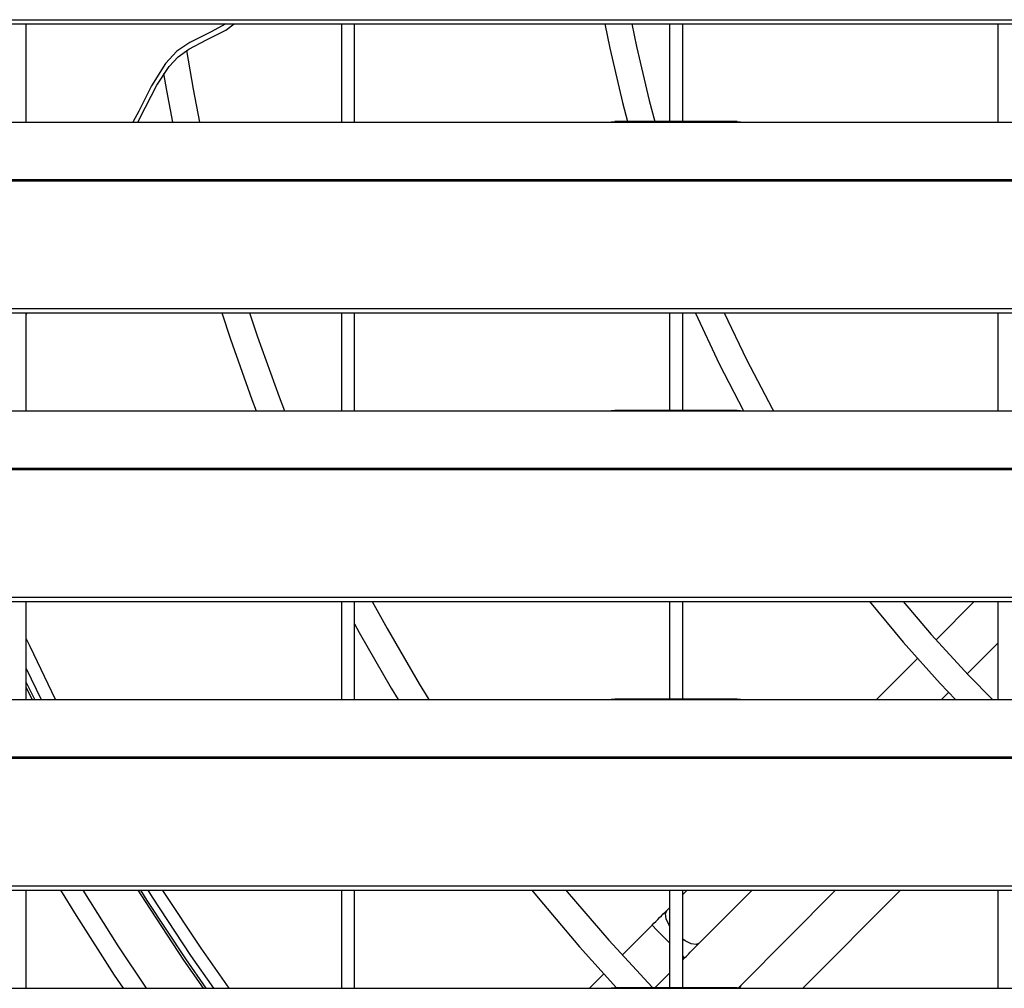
# Model space of a CAD drawing. Header units: millimetres. Extents: x 0 to 39025, y -31299 to 8400.
# Tile 264 of 382: x 6740 to 6890, y 6502 to 6649. Entities that reach past the tile are written whole.
import ezdxf

# ---------------------------------------------------------------- set-up
doc = ezdxf.new("R2010")
doc.units = ezdxf.units.MM

# ---------------------------------------------------------------- blocks, each defined once
blk = doc.blocks.new('*U55')
at = {"lineweight": 25}
for points in [[(7.21, 637.03), (7.21, 637.03), (1142.79, 637.03), (1142.79, 637.03)], [(7.21, 636.38), (7.21, 636.38), (1142.79, 636.38), (1142.79, 636.38)], [(137, 621.42), (137, 621.42), (137, 636.38), (137, 636.38)], [(185, 636.38), (185, 636.38), (185, 621.42), (185, 621.42)], [(187, 621.42), (187, 621.42), (187, 636.38), (187, 636.38)], [(235, 636.38), (235, 636.38), (235, 621.5), (235, 621.5)], [(237, 621.5), (237, 621.5), (237, 636.38), (237, 636.38)], [(285, 636.38), (285, 636.38), (285, 621.42), (285, 621.42)], [(41.99, 621.42), (41.99, 621.42), (224.99, 621.42), (224.99, 621.42)], [(224.99, 621.42), (224.99, 621.42), (247, 621.42), (247, 621.42)], [(245.31, 621.5), (245.31, 621.5), (226.65, 621.5), (226.65, 621.5)], [(247, 621.42), (247, 621.42), (818, 621.42), (818, 621.42)], [(16.21, 612.7), (16.21, 612.7), (1133.33, 612.7), (1133.33, 612.7)], [(16.21, 612.48), (16.21, 612.48), (1133.33, 612.48), (1133.33, 612.48)], [(7.21, 593.06), (7.21, 593.06), (1142.79, 593.06), (1142.79, 593.06)], [(7.21, 592.4), (7.21, 592.4), (1142.79, 592.4), (1142.79, 592.4)], [(137, 592.07), (137, 592.07), (137.12, 592.4), (137.12, 592.4)], [(137, 577.44), (137, 577.44), (137, 592.4), (137, 592.4)], [(185, 592.4), (185, 592.4), (185, 577.44), (185, 577.44)], [(187, 577.44), (187, 577.44), (187, 592.4), (187, 592.4)], [(235, 592.4), (235, 592.4), (235, 577.52), (235, 577.52)], [(237, 577.52), (237, 577.52), (237, 592.4), (237, 592.4)], [(285, 592.4), (285, 592.4), (285, 577.44), (285, 577.44)], [(245.31, 577.52), (245.31, 577.52), (226.65, 577.52), (226.65, 577.52)], [(41.99, 577.44), (41.99, 577.44), (224.99, 577.44), (224.99, 577.44)], [(224.99, 577.44), (224.99, 577.44), (247, 577.44), (247, 577.44)], [(247, 577.44), (247, 577.44), (818, 577.44), (818, 577.44)], [(16.21, 568.73), (16.21, 568.73), (1133.33, 568.73), (1133.33, 568.73)], [(16.21, 568.52), (16.21, 568.52), (1133.33, 568.52), (1133.33, 568.52)], [(7.21, 549.08), (7.21, 549.08), (1142.79, 549.08), (1142.79, 549.08)], [(7.21, 548.43), (7.21, 548.43), (1142.79, 548.43), (1142.79, 548.43)], [(137, 533.47), (137, 533.47), (137, 548.43), (137, 548.43)], [(185, 548.43), (185, 548.43), (185, 533.47), (185, 533.47)], [(187, 533.47), (187, 533.47), (187, 548.43), (187, 548.43)], [(235, 548.43), (235, 548.43), (235, 533.55), (235, 533.55)], [(237, 533.55), (237, 533.55), (237, 548.43), (237, 548.43)], [(275.6, 542.57), (275.6, 542.57), (281.42, 548.43), (281.42, 548.43)], [(285, 548.43), (285, 548.43), (285, 533.47), (285, 533.47)], [(280.35, 537.4), (280.35, 537.4), (285, 542.08), (285, 542.08)], [(266.54, 533.47), (266.54, 533.47), (272.76, 539.73), (272.76, 539.73)], [(137, 538.2), (137, 538.2), (139.28, 533.47), (139.28, 533.47)], [(138.29, 533.47), (138.29, 533.47), (137, 536.13), (137, 536.13)], [(137.91, 533.47), (137.91, 533.47), (137, 535.35), (137, 535.35)], [(276.44, 533.47), (276.44, 533.47), (277.52, 534.55), (277.52, 534.55)], [(41.99, 533.47), (41.99, 533.47), (224.99, 533.47), (224.99, 533.47)], [(224.99, 533.47), (224.99, 533.47), (247, 533.47), (247, 533.47)], [(245.31, 533.55), (245.31, 533.55), (226.65, 533.55), (226.65, 533.55)], [(247, 533.47), (247, 533.47), (818, 533.47), (818, 533.47)], [(16.21, 524.76), (16.21, 524.76), (1133.33, 524.76), (1133.33, 524.76)], [(16.21, 524.54), (16.21, 524.54), (1133.33, 524.54), (1133.33, 524.54)], [(7.21, 505.11), (7.21, 505.11), (1142.79, 505.11), (1142.79, 505.11)], [(7.21, 504.46), (7.21, 504.46), (1142.79, 504.46), (1142.79, 504.46)], [(137, 489.49), (137, 489.49), (137, 504.46), (137, 504.46)], [(185, 504.46), (185, 504.46), (185, 489.49), (185, 489.49)], [(187, 489.49), (187, 489.49), (187, 504.46), (187, 504.46)], [(235, 504.46), (235, 504.46), (235, 489.57), (235, 489.57)], [(237, 503.78), (237, 503.78), (237.67, 504.46), (237.67, 504.46)], [(237, 489.57), (237, 489.57), (237, 504.46), (237, 504.46)], [(239.53, 496.38), (239.53, 496.38), (247.57, 504.46), (247.57, 504.46)], [(245.89, 489.98), (245.89, 489.98), (260.29, 504.46), (260.29, 504.46)], [(255.31, 489.49), (255.31, 489.49), (270.19, 504.46), (270.19, 504.46)], [(285, 504.46), (285, 504.46), (285, 489.49), (285, 489.49)], [(234.58, 501.36), (234.58, 501.36), (235, 501.77), (235, 501.77)], [(227.8, 494.54), (227.8, 494.54), (232.34, 499.1), (232.34, 499.1)], [(237, 493.83), (237, 493.83), (237.29, 494.12), (237.29, 494.12)], [(222.79, 489.49), (222.79, 489.49), (224.97, 491.7), (224.97, 491.7)], [(232.76, 489.57), (232.76, 489.57), (235, 491.82), (235, 491.82)], [(41.99, 489.49), (41.99, 489.49), (224.99, 489.49), (224.99, 489.49)], [(224.99, 489.49), (224.99, 489.49), (247, 489.49), (247, 489.49)], [(245.31, 489.57), (245.31, 489.57), (226.65, 489.57), (226.65, 489.57)], [(245.89, 489.98), (245.89, 489.98), (245.7, 489.59), (245.7, 489.59)], [(247, 489.49), (247, 489.49), (818, 489.49), (818, 489.49)]]:
    blk.add_open_spline(points, degree=3, dxfattribs=at)
for points, knots in [([(167.38, 636.38), (167.38, 636.38), (165.09, 635.14), (165.09, 635.14), (165.09, 635.14), (161.93, 633.57), (161.93, 633.57), (161.93, 633.57), (159.96, 632.22), (159.96, 632.22), (159.96, 632.22), (158.21, 630.37), (158.21, 630.37), (158.21, 630.37), (156.08, 626.94), (156.08, 626.94), (156.08, 626.94), (154.14, 623.08), (154.14, 623.08), (154.14, 623.08), (153.25, 621.42), (153.25, 621.42)], [0, 0, 0, 0, 1, 1, 1, 2, 2, 2, 3, 3, 3, 4, 4, 4, 5, 5, 5, 6, 6, 6, 7, 7, 7, 7]), ([(154.02, 621.42), (154.02, 621.42), (155.17, 623.72), (155.17, 623.72), (155.17, 623.72), (156.87, 627.03), (156.87, 627.03), (156.87, 627.03), (158.75, 629.9), (158.75, 629.9), (158.75, 629.9), (160.15, 631.36), (160.15, 631.36), (160.15, 631.36), (161.75, 632.55), (161.75, 632.55), (161.75, 632.55), (164.46, 633.98), (164.46, 633.98), (164.46, 633.98), (167.41, 635.45), (167.41, 635.45), (167.41, 635.45), (168.68, 636.38), (168.68, 636.38)], [0, 0, 0, 0, 1, 1, 1, 2, 2, 2, 3, 3, 3, 4, 4, 4, 5, 5, 5, 6, 6, 6, 7, 7, 7, 8, 8, 8, 8]), ([(225.16, 636.38), (225.16, 636.38), (225.91, 632.67), (225.91, 632.67), (225.91, 632.67), (227.85, 624.4), (227.85, 624.4), (227.85, 624.4), (228.61, 621.5), (228.61, 621.5)], [0, 0, 0, 0, 1, 1, 1, 2, 2, 2, 3, 3, 3, 3]), ([(229.24, 636.38), (229.24, 636.38), (229.94, 632.96), (229.94, 632.96), (229.94, 632.96), (231.89, 624.74), (231.89, 624.74), (231.89, 624.74), (232.76, 621.5), (232.76, 621.5)], [0, 0, 0, 0, 1, 1, 1, 2, 2, 2, 3, 3, 3, 3]), ([(161.4, 632.35), (161.4, 632.35), (162.41, 626.42), (162.41, 626.42), (162.41, 626.42), (163.39, 621.42), (163.39, 621.42)], [0, 0, 0, 0, 1, 1, 1, 2, 2, 2, 2]), ([(157.92, 628.85), (157.92, 628.85), (158.38, 626.25), (158.38, 626.25), (158.38, 626.25), (159.3, 621.42), (159.3, 621.42)], [0, 0, 0, 0, 1, 1, 1, 2, 2, 2, 2]), ([(224.99, 621.42), (224.99, 621.42), (226.12, 621.47), (226.12, 621.47), (226.12, 621.47), (226.65, 621.47), (226.65, 621.47)], [0, 0, 0, 0, 1, 1, 1, 2, 2, 2, 2]), ([(245.31, 621.48), (245.31, 621.48), (245.83, 621.47), (245.83, 621.47), (245.83, 621.47), (247, 621.42), (247, 621.42)], [0, 0, 0, 0, 1, 1, 1, 2, 2, 2, 2]), ([(166.79, 592.4), (166.79, 592.4), (168.11, 588.39), (168.11, 588.39), (168.11, 588.39), (171.38, 579.19), (171.38, 579.19), (171.38, 579.19), (172.04, 577.44), (172.04, 577.44)], [0, 0, 0, 0, 1, 1, 1, 2, 2, 2, 3, 3, 3, 3]), ([(171, 592.4), (171, 592.4), (172.22, 588.73), (172.22, 588.73), (172.22, 588.73), (175.51, 579.56), (175.51, 579.56), (175.51, 579.56), (176.33, 577.44), (176.33, 577.44)], [0, 0, 0, 0, 1, 1, 1, 2, 2, 2, 3, 3, 3, 3]), ([(238.92, 592.4), (238.92, 592.4), (238.96, 592.31), (238.96, 592.31), (238.96, 592.31), (242.56, 584.61), (242.56, 584.61), (242.56, 584.61), (246.27, 577.47), (246.27, 577.47)], [0, 0, 0, 0, 1, 1, 1, 2, 2, 2, 3, 3, 3, 3]), ([(243.3, 592.4), (243.3, 592.4), (246.7, 585.29), (246.7, 585.29), (246.7, 585.29), (250.64, 577.83), (250.64, 577.83), (250.64, 577.83), (250.86, 577.44), (250.86, 577.44)], [0, 0, 0, 0, 1, 1, 1, 2, 2, 2, 3, 3, 3, 3]), ([(224.99, 577.44), (224.99, 577.44), (226.12, 577.49), (226.12, 577.49), (226.12, 577.49), (226.65, 577.5), (226.65, 577.5)], [0, 0, 0, 0, 1, 1, 1, 2, 2, 2, 2]), ([(245.31, 577.5), (245.31, 577.5), (245.83, 577.5), (245.83, 577.5), (245.83, 577.5), (247, 577.44), (247, 577.44)], [0, 0, 0, 0, 1, 1, 1, 2, 2, 2, 2]), ([(189.7, 548.43), (189.7, 548.43), (191.97, 544.28), (191.97, 544.28), (191.97, 544.28), (196.87, 535.87), (196.87, 535.87), (196.87, 535.87), (198.35, 533.47), (198.35, 533.47)], [0, 0, 0, 0, 1, 1, 1, 2, 2, 2, 3, 3, 3, 3]), ([(265.47, 548.43), (265.47, 548.43), (270.59, 542.22), (270.59, 542.22), (270.59, 542.22), (276.25, 535.9), (276.25, 535.9), (276.25, 535.9), (278.56, 533.47), (278.56, 533.47)], [0, 0, 0, 0, 1, 1, 1, 2, 2, 2, 3, 3, 3, 3]), ([(270.61, 548.43), (270.61, 548.43), (274.86, 543.4), (274.86, 543.4), (274.86, 543.4), (280.55, 537.18), (280.55, 537.18), (280.55, 537.18), (284.18, 533.47), (284.18, 533.47)], [0, 0, 0, 0, 1, 1, 1, 2, 2, 2, 3, 3, 3, 3]), ([(187, 545.01), (187, 545.01), (187.71, 543.71), (187.71, 543.71), (187.71, 543.71), (192.57, 535.23), (192.57, 535.23), (192.57, 535.23), (193.64, 533.47), (193.64, 533.47)], [0, 0, 0, 0, 1, 1, 1, 2, 2, 2, 3, 3, 3, 3]), ([(141.44, 533.47), (141.44, 533.47), (137.58, 541.53), (137.58, 541.53), (137.58, 541.53), (137, 542.79), (137, 542.79)], [0, 0, 0, 0, 1, 1, 1, 2, 2, 2, 2]), ([(224.99, 533.47), (224.99, 533.47), (226.12, 533.52), (226.12, 533.52), (226.12, 533.52), (226.65, 533.53), (226.65, 533.53)], [0, 0, 0, 0, 1, 1, 1, 2, 2, 2, 2]), ([(245.31, 533.53), (245.31, 533.53), (245.83, 533.53), (245.83, 533.53), (245.83, 533.53), (247, 533.47), (247, 533.47)], [0, 0, 0, 0, 1, 1, 1, 2, 2, 2, 2]), ([(151.81, 489.49), (151.81, 489.49), (150.45, 491.51), (150.45, 491.51), (150.45, 491.51), (144.63, 500.59), (144.63, 500.59), (144.63, 500.59), (142.28, 504.46), (142.28, 504.46)], [0, 0, 0, 0, 1, 1, 1, 2, 2, 2, 3, 3, 3, 3]), ([(155.31, 489.49), (155.31, 489.49), (151.01, 495.95), (151.01, 495.95), (151.01, 495.95), (145.66, 504.46), (145.66, 504.46)], [0, 0, 0, 0, 1, 1, 1, 2, 2, 2, 2]), ([(164.01, 489.49), (164.01, 489.49), (161.02, 493.79), (161.02, 493.79), (161.02, 493.79), (155.15, 502.7), (155.15, 502.7), (155.15, 502.7), (154.04, 504.46), (154.04, 504.46)], [0, 0, 0, 0, 1, 1, 1, 2, 2, 2, 3, 3, 3, 3]), ([(164.42, 489.49), (164.42, 489.49), (161.3, 493.98), (161.3, 493.98), (161.3, 493.98), (155.43, 502.89), (155.43, 502.89), (155.43, 502.89), (154.45, 504.46), (154.45, 504.46)], [0, 0, 0, 0, 1, 1, 1, 2, 2, 2, 3, 3, 3, 3]), ([(155.5, 504.46), (155.5, 504.46), (156.18, 503.37), (156.18, 503.37), (156.18, 503.37), (162.04, 494.49), (162.04, 494.49), (162.04, 494.49), (165.52, 489.49), (165.52, 489.49)], [0, 0, 0, 0, 1, 1, 1, 2, 2, 2, 3, 3, 3, 3]), ([(167.89, 489.49), (167.89, 489.49), (163.63, 495.58), (163.63, 495.58), (163.63, 495.58), (157.81, 504.41), (157.81, 504.41), (157.81, 504.41), (157.78, 504.46), (157.78, 504.46)], [0, 0, 0, 0, 1, 1, 1, 2, 2, 2, 3, 3, 3, 3]), ([(214.03, 504.46), (214.03, 504.46), (214.98, 503.28), (214.98, 503.28), (214.98, 503.28), (221.28, 495.83), (221.28, 495.83), (221.28, 495.83), (226.93, 489.57), (226.93, 489.57)], [0, 0, 0, 0, 1, 1, 1, 2, 2, 2, 3, 3, 3, 3]), ([(219.2, 504.46), (219.2, 504.46), (219.42, 504.19), (219.42, 504.19), (219.42, 504.19), (225.76, 496.81), (225.76, 496.81), (225.76, 496.81), (232.36, 489.67), (232.36, 489.67), (232.36, 489.67), (232.45, 489.57), (232.45, 489.57)], [0, 0, 0, 0, 1, 1, 1, 2, 2, 2, 3, 3, 3, 4, 4, 4, 4]), ([(232.34, 499.1), (232.34, 499.1), (232.63, 499.39), (232.63, 499.39), (232.63, 499.39), (232.92, 499.68), (232.92, 499.68), (232.92, 499.68), (233.21, 499.97), (233.21, 499.97), (233.21, 499.97), (233.49, 500.26), (233.49, 500.26), (233.49, 500.26), (233.77, 500.53), (233.77, 500.53), (233.77, 500.53), (234.05, 500.81), (234.05, 500.81), (234.05, 500.81), (234.32, 501.09), (234.32, 501.09), (234.32, 501.09), (234.58, 501.36), (234.58, 501.36)], [0, 0, 0, 0, 1, 1, 1, 2, 2, 2, 3, 3, 3, 4, 4, 4, 5, 5, 5, 6, 6, 6, 7, 7, 7, 8, 8, 8, 8]), ([(235, 499.07), (235, 499.07), (234.91, 499.2), (234.91, 499.2), (234.91, 499.2), (234.49, 500.09), (234.49, 500.09), (234.49, 500.09), (234.37, 500.85), (234.37, 500.85), (234.37, 500.85), (234.58, 501.36), (234.58, 501.36)], [0, 0, 0, 0, 1, 1, 1, 2, 2, 2, 3, 3, 3, 4, 4, 4, 4]), ([(235, 496.43), (235, 496.43), (234.39, 497.05), (234.39, 497.05), (234.39, 497.05), (233.58, 497.85), (233.58, 497.85), (233.58, 497.85), (232.92, 498.52), (232.92, 498.52), (232.92, 498.52), (232.49, 498.95), (232.49, 498.95), (232.49, 498.95), (232.34, 499.1), (232.34, 499.1)], [0, 0, 0, 0, 1, 1, 1, 2, 2, 2, 3, 3, 3, 4, 4, 4, 5, 5, 5, 5]), ([(239.53, 496.38), (239.53, 496.38), (239.03, 496.17), (239.03, 496.17), (239.03, 496.17), (238.28, 496.29), (238.28, 496.29), (238.28, 496.29), (237.39, 496.71), (237.39, 496.71), (237.39, 496.71), (237, 496.97), (237, 496.97)], [0, 0, 0, 0, 1, 1, 1, 2, 2, 2, 3, 3, 3, 4, 4, 4, 4]), ([(237.29, 494.12), (237.29, 494.12), (237.58, 494.41), (237.58, 494.41), (237.58, 494.41), (237.87, 494.71), (237.87, 494.71), (237.87, 494.71), (238.15, 495), (238.15, 495), (238.15, 495), (238.44, 495.28), (238.44, 495.28), (238.44, 495.28), (238.72, 495.56), (238.72, 495.56), (238.72, 495.56), (238.99, 495.84), (238.99, 495.84), (238.99, 495.84), (239.27, 496.11), (239.27, 496.11), (239.27, 496.11), (239.53, 496.38), (239.53, 496.38)], [0, 0, 0, 0, 1, 1, 1, 2, 2, 2, 3, 3, 3, 4, 4, 4, 5, 5, 5, 6, 6, 6, 7, 7, 7, 8, 8, 8, 8]), ([(237.29, 494.12), (237.29, 494.12), (237.14, 494.27), (237.14, 494.27), (237.14, 494.27), (237, 494.42), (237, 494.42)], [0, 0, 0, 0, 1, 1, 1, 2, 2, 2, 2]), ([(224.99, 489.49), (224.99, 489.49), (226.12, 489.55), (226.12, 489.55), (226.12, 489.55), (226.65, 489.55), (226.65, 489.55)], [0, 0, 0, 0, 1, 1, 1, 2, 2, 2, 2]), ([(245.31, 489.56), (245.31, 489.56), (245.83, 489.55), (245.83, 489.55), (245.83, 489.55), (247, 489.49), (247, 489.49)], [0, 0, 0, 0, 1, 1, 1, 2, 2, 2, 2]), ([(245.48, 489.56), (245.48, 489.56), (245.63, 489.71), (245.63, 489.71), (245.63, 489.71), (245.89, 489.98), (245.89, 489.98)], [0, 0, 0, 0, 1, 1, 1, 2, 2, 2, 2])]:
    blk.add_open_spline(points, degree=3, knots=knots, dxfattribs=at)

msp = doc.modelspace()

# ---------------------------------------------------------------- block references
at = {"color": 1}
msp.add_blockref('*U55', (6603.64, 6012.43), dxfattribs=at)

doc.saveas('drawing.dxf')
